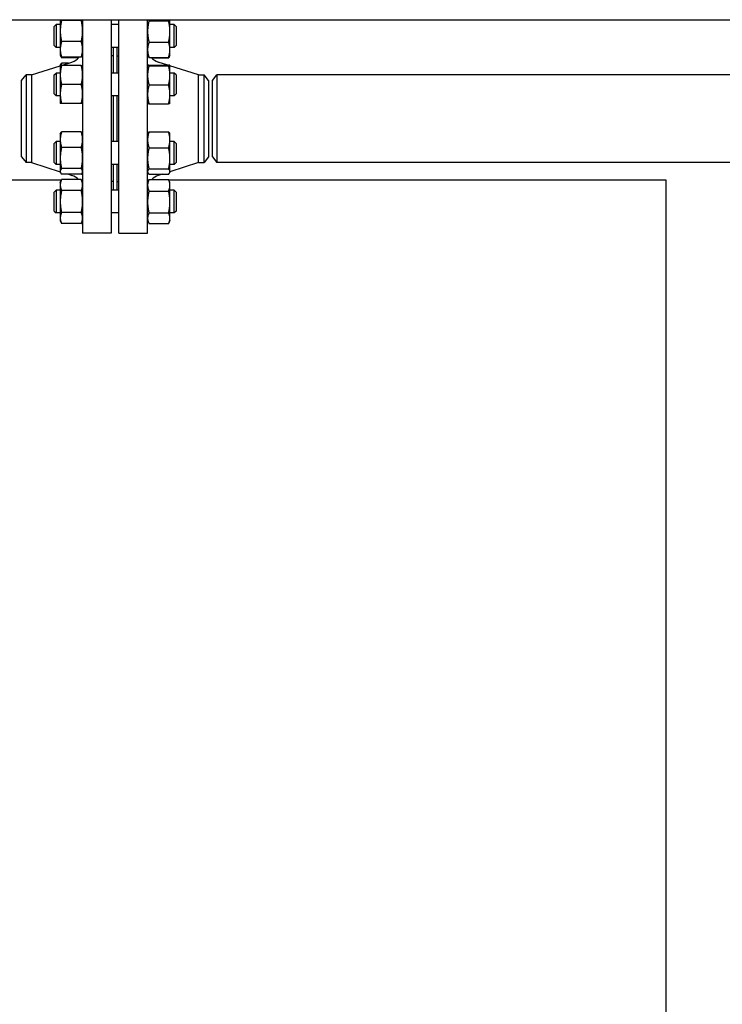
# Model space of a CAD drawing. Header units: inches. Extents: x 24 to 1128, y -69 to 748.
# Tile 658 of 663: x 668 to 691, y 658 to 690. Entities that reach past the tile are written whole.
import ezdxf

# ---------------------------------------------------------------- set-up
doc = ezdxf.new("R2010")
doc.units = ezdxf.units.IN
doc.header["$LTSCALE"] = 32
doc.header["$MEASUREMENT"] = 0
doc.layers.add('Visible (ANSI)', color=7, linetype='Continuous', lineweight=30)

msp = doc.modelspace()

# ---------------------------------------------------------------- linework, layer by layer
at = {"layer": 'Visible (ANSI)'}
for p, q in [((648.71813, 689.91853), (738.14856, 689.91853)), ((669.22563, 689.69724), (669.28813, 689.75974)), ((669.22563, 689.07224), (669.22563, 689.69724)), ((669.28813, 689.75974), (669.28813, 689.00974)), ((669.42663, 689.75974), (669.28813, 689.75974)), ((669.42663, 689.91853), (669.42663, 689.5465)), ((670.11555, 689.89505), (669.47172, 689.89505)), ((670.16063, 689.91853), (670.16063, 682.91853)), ((671.10063, 689.91853), (671.10063, 682.91853)), ((671.35063, 689.75974), (671.10063, 689.75974)), ((671.35063, 682.91853), (671.35063, 689.91853)), ((672.29063, 682.91853), (672.29063, 689.91853)), ((672.33572, 689.88281), (672.97955, 689.88281)), ((673.02463, 689.53214), (673.02463, 689.91853)), ((673.16313, 689.75974), (673.02463, 689.75974)), ((673.16313, 689.00974), (673.16313, 689.75974)), ((673.22563, 689.69724), (673.16313, 689.75974)), ((673.22563, 689.69724), (673.22563, 689.07224)), ((669.42663, 689.5465), (669.42663, 688.94279)), ((673.02463, 688.93244), (673.02463, 689.53214)), ((669.22563, 689.07224), (669.28813, 689.00974)), ((670.11555, 689.19795), (669.47172, 689.19795)), ((672.33572, 689.18148), (672.97955, 689.18148)), ((673.22563, 689.07224), (673.16313, 689.00974)), ((669.42663, 689.00974), (669.28813, 689.00974)), ((669.42663, 688.94279), (669.42663, 688.75974)), ((669.42663, 688.75974), (669.43691, 688.73769)), ((669.43691, 688.73769), (669.47172, 688.66305)), ((670.16063, 688.75974), (670.15035, 688.73769)), ((671.35063, 689.00974), (671.10063, 689.00974)), ((671.16063, 688.72853), (671.10063, 688.72853)), ((671.16063, 688.72853), (671.16063, 688.16862)), ((671.16563, 689.00974), (671.16563, 688.16862)), ((671.28563, 689.00974), (671.28563, 688.16862)), ((671.29063, 688.16862), (671.29063, 688.72853)), ((671.29063, 688.72853), (671.35063, 688.72853)), ((672.29063, 688.75974), (672.30293, 688.73337)), ((673.01234, 688.73337), (672.984, 688.67259)), ((673.02463, 688.75974), (673.01234, 688.73337)), ((673.16313, 689.00974), (673.02463, 689.00974)), ((673.02463, 688.75974), (673.02463, 688.93244)), ((668.4873, 688.10853), (669.42663, 688.40605)), ((669.42663, 688.41862), (669.43691, 688.44067)), ((669.42663, 688.41862), (669.42663, 688.10612)), ((669.46632, 688.41862), (669.81161, 688.52798)), ((670.11555, 688.68764), (669.47172, 688.68764)), ((670.02575, 688.66305), (669.47172, 688.66305)), ((669.69395, 688.49072), (669.47172, 688.49072)), ((670.11555, 688.41862), (669.47172, 688.41862)), ((671.16563, 688.60853), (671.16063, 688.60853)), ((671.29063, 688.60853), (671.28563, 688.60853)), ((672.29063, 688.41862), (672.29071, 688.41879)), ((672.33572, 688.68341), (672.97955, 688.68341)), ((672.33572, 688.427), (672.97955, 688.427)), ((672.33572, 688.40989), (672.97955, 688.40989)), ((672.42532, 688.66325), (672.97955, 688.66325)), ((672.95849, 688.427), (672.63966, 688.52798)), ((673.02463, 688.41862), (673.02455, 688.41879)), ((673.02463, 688.41844), (673.02463, 688.41862)), ((673.02463, 688.0932), (673.02463, 688.41844)), ((673.96397, 688.10853), (673.02463, 688.40605)), ((668.16063, 687.92103), (668.30451, 688.10853)), ((668.4873, 688.10853), (668.30451, 688.10853)), ((668.30451, 688.10853), (668.30451, 685.22853)), ((668.4873, 688.10853), (668.4873, 685.22853)), ((669.22563, 688.10612), (669.28813, 688.16862)), ((669.22563, 687.48112), (669.22563, 688.10612)), ((669.28813, 688.16862), (669.28813, 687.41862)), ((669.42663, 688.16862), (669.28813, 688.16862)), ((669.42663, 688.10612), (669.42663, 687.48112)), ((671.35063, 688.16862), (671.10063, 688.16862)), ((673.16313, 688.16862), (673.02463, 688.16862)), ((673.02463, 687.46838), (673.02463, 688.0932)), ((673.16313, 687.41862), (673.16313, 688.16862)), ((673.22563, 688.10612), (673.16313, 688.16862)), ((673.22563, 688.10612), (673.22563, 687.48112)), ((673.96397, 685.22853), (673.96397, 688.10853)), ((673.96397, 688.10853), (674.14676, 688.10853)), ((674.14676, 685.22853), (674.14676, 688.10853)), ((674.29063, 687.92103), (674.14676, 688.10853)), ((674.41563, 687.91853), (674.55951, 688.10603)), ((674.55951, 688.10603), (674.55951, 685.23103)), ((738.15563, 688.10603), (674.55951, 688.10603)), ((668.16063, 685.41603), (668.16063, 687.92103)), ((670.11555, 687.79362), (669.47172, 687.79362)), ((672.33572, 687.77651), (672.97955, 687.77651)), ((674.29063, 687.92103), (674.29063, 685.41603)), ((674.41563, 685.41853), (674.41563, 687.91853)), ((669.22563, 687.48112), (669.28813, 687.41862)), ((669.42663, 687.41862), (669.28813, 687.41862)), ((669.42663, 687.48112), (669.42663, 687.16862)), ((671.35063, 687.41862), (671.10063, 687.41862)), ((671.16063, 687.41862), (671.16063, 685.91844)), ((671.16563, 687.41862), (671.16563, 685.91844)), ((671.28563, 687.41862), (671.28563, 685.91844)), ((671.29063, 685.91844), (671.29063, 687.41862)), ((673.02463, 687.16862), (673.02463, 687.46838)), ((673.16313, 687.41862), (673.02463, 687.41862)), ((673.22563, 687.48112), (673.16313, 687.41862)), ((670.11555, 687.16862), (669.47172, 687.16862)), ((672.29063, 687.16862), (672.29071, 687.16844)), ((672.33572, 687.16024), (672.97955, 687.16024)), ((673.02463, 687.16862), (673.02455, 687.16844)), ((669.42663, 686.16844), (669.43691, 686.19049)), ((669.42663, 686.16844), (669.42663, 685.98538)), ((670.11555, 686.24054), (669.47172, 686.24054)), ((670.16063, 686.16844), (670.15035, 686.19049)), ((672.29063, 686.16844), (672.29909, 686.18658)), ((672.33572, 686.23591), (672.97955, 686.23591)), ((673.02463, 686.16844), (673.01617, 686.18658)), ((673.02463, 685.97478), (673.02463, 686.16844)), ((669.22563, 685.85594), (669.28813, 685.91844)), ((669.22563, 685.23094), (669.22563, 685.85594)), ((669.28813, 685.91844), (669.28813, 685.16844)), ((669.42663, 685.91844), (669.28813, 685.91844)), ((669.42663, 685.98538), (669.42663, 685.38168)), ((671.35063, 685.91844), (671.10063, 685.91844)), ((673.02463, 685.36742), (673.02463, 685.97478)), ((673.16313, 685.91844), (673.02463, 685.91844)), ((673.16313, 685.16844), (673.16313, 685.91844)), ((673.22563, 685.85594), (673.16313, 685.91844)), ((673.22563, 685.85594), (673.22563, 685.23094)), ((670.11555, 685.73023), (669.47172, 685.73023)), ((672.33572, 685.71365), (672.97955, 685.71365)), ((668.16063, 685.41603), (668.30451, 685.22853)), ((668.4873, 685.22853), (668.30451, 685.22853)), ((668.4873, 685.22853), (669.42663, 684.93101)), ((669.22563, 685.23094), (669.28813, 685.16844)), ((669.42663, 685.16844), (669.28813, 685.16844)), ((669.42663, 685.38168), (669.42663, 684.93974)), ((671.35063, 685.16844), (671.10063, 685.16844)), ((671.16063, 685.16844), (671.16063, 684.60853)), ((671.16563, 685.16844), (671.16563, 684.32732)), ((671.28563, 685.16844), (671.28563, 684.32732)), ((671.29063, 684.60853), (671.29063, 685.16844)), ((673.02463, 684.93607), (673.02463, 685.36742)), ((673.96397, 685.22853), (673.02463, 684.93101)), ((673.16313, 685.16844), (673.02463, 685.16844)), ((673.22563, 685.23094), (673.16313, 685.16844)), ((673.96397, 685.22853), (674.14676, 685.22853)), ((674.29063, 685.41603), (674.14676, 685.22853)), ((674.41563, 685.41853), (674.55951, 685.23103)), ((738.15563, 685.23103), (674.55951, 685.23103)), ((669.42663, 684.93974), (669.42663, 684.91844)), ((669.42663, 684.91844), (669.43691, 684.89639)), ((670.11555, 685.03313), (669.47172, 685.03313)), ((670.11555, 684.84634), (669.47172, 684.84634)), ((669.69395, 684.84634), (669.81161, 684.80908)), ((670.16063, 684.91844), (670.15035, 684.89639)), ((672.29063, 684.91844), (672.29909, 684.9003)), ((672.33572, 685.02118), (672.97955, 685.02118)), ((672.33572, 684.85097), (672.97955, 684.85097)), ((672.77191, 684.85097), (672.63966, 684.80908)), ((673.02463, 684.91844), (673.01617, 684.9003)), ((673.02463, 684.91844), (673.02463, 684.93607)), ((660.04046, 684.66853), (669.46916, 684.66853)), ((669.42663, 684.57732), (669.47172, 684.67401)), ((669.42663, 684.57732), (669.42663, 684.49359)), ((669.42663, 684.49359), (669.42663, 683.95232)), ((670.11555, 684.67401), (669.47172, 684.67401)), ((670.16063, 684.57732), (670.11555, 684.67401)), ((671.16063, 684.60853), (671.10063, 684.60853)), ((671.16563, 684.72853), (671.16063, 684.72853)), ((671.16063, 684.66853), (671.16563, 684.66853)), ((671.29063, 684.72853), (671.28563, 684.72853)), ((671.28563, 684.66853), (671.29063, 684.66853)), ((671.29063, 684.60853), (671.35063, 684.60853)), ((672.29063, 684.57732), (672.33127, 684.66447)), ((672.33572, 684.67381), (672.97955, 684.67381)), ((672.98208, 684.66853), (689.28063, 684.66853)), ((673.02463, 684.57732), (672.984, 684.66447)), ((673.02463, 684.48603), (673.02463, 684.57732)), ((689.28063, 684.66853), (689.28063, 552.66853)), ((669.22563, 684.26482), (669.28813, 684.32732)), ((669.22563, 683.63982), (669.22563, 684.26482)), ((669.28813, 684.32732), (669.28813, 683.57732)), ((669.42663, 684.32732), (669.28813, 684.32732)), ((670.11555, 684.31317), (669.47172, 684.31317)), ((671.35063, 684.32732), (671.10063, 684.32732)), ((672.33572, 684.29825), (672.97955, 684.29825)), ((673.02463, 683.93751), (673.02463, 684.48603)), ((673.16313, 684.32732), (673.02463, 684.32732)), ((673.16313, 683.57732), (673.16313, 684.32732)), ((673.22563, 684.26482), (673.16313, 684.32732)), ((673.22563, 684.26482), (673.22563, 683.63982)), ((669.42663, 683.95232), (669.42663, 683.41106)), ((673.02463, 683.4038), (673.02463, 683.93751)), ((669.22563, 683.63982), (669.28813, 683.57732)), ((669.42663, 683.57732), (669.28813, 683.57732)), ((670.11555, 683.59148), (669.47172, 683.59148)), ((671.35063, 683.57732), (671.10063, 683.57732)), ((672.33572, 683.57677), (672.97955, 683.57677)), ((673.16313, 683.57732), (673.02463, 683.57732)), ((673.22563, 683.63982), (673.16313, 683.57732)), ((669.42663, 683.41106), (669.42663, 683.32732)), ((669.42663, 683.32732), (669.47172, 683.23064)), ((670.11555, 683.23064), (669.47172, 683.23064)), ((670.16063, 683.32732), (670.11555, 683.23064)), ((672.29063, 683.32732), (672.33127, 683.24018)), ((672.33572, 683.23084), (672.97955, 683.23084)), ((673.02463, 683.32732), (672.984, 683.24018)), ((673.02463, 683.32732), (673.02463, 683.4038)), ((671.10063, 682.91853), (670.16063, 682.91853)), ((671.35063, 682.91853), (672.29063, 682.91853))]:
    msp.add_line(p, q, dxfattribs=at)
for centre, start, end in [((669.66063, 689.00464), 287.574716, 320.653371), ((672.79063, 689.00464), 219.976457, 252.425284), ((669.66063, 684.33242), 43.093605, 72.425284), ((672.79063, 684.33242), 107.574716, 136.9382)]:
    msp.add_arc(centre, 0.5, start, end, dxfattribs=at)
for points, weights in [([(669.47172, 689.89505), (669.42663, 689.70826), (669.42663, 689.5465)], [1, 1.0379548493, 1]), ([(669.45269, 689.91853), (669.46083, 689.90713), (669.47172, 689.89505)], [1.01363369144, 1.00890715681, 1]), ([(670.11555, 689.89505), (670.12643, 689.90713), (670.13458, 689.91853)], [1, 1.00890715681, 1.01363369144]), ([(670.16063, 689.5465), (670.16063, 689.70826), (670.11555, 689.89505)], [1, 1.0379548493, 1]), ([(672.33572, 689.88281), (672.29063, 689.69489), (672.29063, 689.53214)], [1, 1.0379548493, 1]), ([(672.31039, 689.91853), (672.32035, 689.90137), (672.33572, 689.88281)], [1.01684658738, 1.0126183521, 1]), ([(672.97955, 689.88281), (672.99491, 689.90137), (673.00487, 689.91853)], [1, 1.0126183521, 1.01684658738]), ([(673.02463, 689.53214), (673.02463, 689.69489), (672.97955, 689.88281)], [1, 1.0379548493, 1]), ([(669.42663, 689.5465), (669.42663, 689.38474), (669.47172, 689.19795)], [1, 1.0379548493, 1]), ([(670.11555, 689.19795), (670.16063, 689.38474), (670.16063, 689.5465)], [1, 1.0379548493, 1]), ([(672.29063, 689.53214), (672.29063, 689.3694), (672.33572, 689.18148)], [1, 1.0379548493, 1]), ([(672.97955, 689.18148), (673.02463, 689.3694), (673.02463, 689.53214)], [1, 1.0379548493, 1]), ([(669.47172, 689.19795), (669.42663, 689.06121), (669.42663, 688.94279)], [1, 1.0379548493, 1]), ([(670.16063, 688.94279), (670.16063, 689.06121), (670.11555, 689.19795)], [1, 1.0379548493, 1]), ([(672.33572, 689.18148), (672.29063, 689.04802), (672.29063, 688.93244)], [1, 1.0379548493, 1]), ([(673.02463, 688.93244), (673.02463, 689.04802), (672.97955, 689.18148)], [1, 1.0379548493, 1]), ([(669.42663, 688.94279), (669.42663, 688.82438), (669.47172, 688.68764)], [1, 1.0379548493, 1]), ([(669.47172, 688.68764), (669.44795, 688.71403), (669.43691, 688.73769)], [1, 1.01965956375, 1.01895290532]), ([(669.45065, 688.71403), (669.45945, 688.68936), (669.47172, 688.66305)], [1.01477953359, 1.01005189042, 1]), ([(670.11555, 688.68764), (670.16063, 688.82438), (670.16063, 688.94279)], [1, 1.0379548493, 1]), ([(670.15035, 688.73769), (670.13932, 688.71403), (670.11555, 688.68764)], [1.01895290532, 1.01965956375, 1]), ([(672.29063, 688.93244), (672.29063, 688.81687), (672.33572, 688.68341)], [1, 1.0379548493, 1]), ([(672.33572, 688.68341), (672.31398, 688.70967), (672.30293, 688.73337)], [1, 1.01794778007, 1.01892155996]), ([(672.97955, 688.68341), (673.02463, 688.81687), (673.02463, 688.93244)], [1, 1.0379548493, 1]), ([(673.01234, 688.73337), (673.00129, 688.70967), (672.97955, 688.68341)], [1.01892155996, 1.01794778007, 1]), ([(672.97955, 688.66325), (672.99182, 688.68848), (673.00062, 688.71212)], [1, 1.01005189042, 1.01477953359]), ([(669.42663, 688.41862), (669.42663, 688.41862), (669.47172, 688.41862)], [1, 1.0379548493, 1]), ([(669.47172, 688.41862), (669.42663, 688.25115), (669.42663, 688.10612)], [1, 1.0379548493, 1]), ([(669.43691, 688.44067), (669.44795, 688.46433), (669.47172, 688.49072)], [1.01895290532, 1.01965956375, 1]), ([(669.47172, 688.49072), (669.45945, 688.4535), (669.45065, 688.41862)], [1, 1.01005189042, 1.01477953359]), ([(670.16063, 688.10612), (670.16063, 688.25115), (670.11555, 688.41862)], [1, 1.0379548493, 1]), ([(670.11555, 688.41862), (670.16063, 688.41862), (670.16063, 688.41862)], [1, 1.0379548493, 1]), ([(672.33572, 688.427), (672.29063, 688.42241), (672.29063, 688.41844)], [1, 1.0379548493, 1]), ([(672.29063, 688.41844), (672.29063, 688.41447), (672.33572, 688.40989)], [1, 1.0379548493, 1]), ([(672.33572, 688.40989), (672.29063, 688.24018), (672.29063, 688.0932)], [1, 1.0379548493, 1]), ([(673.02463, 688.41844), (673.02463, 688.42241), (672.97955, 688.427)], [1, 1.0379548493, 1]), ([(672.97955, 688.40989), (673.02463, 688.41447), (673.02463, 688.41844)], [1, 1.0379548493, 1]), ([(673.02463, 688.0932), (673.02463, 688.24018), (672.97955, 688.40989)], [1, 1.0379548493, 1]), ([(669.42663, 688.10612), (669.42663, 687.96109), (669.47172, 687.79362)], [1, 1.0379548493, 1]), ([(670.11555, 687.79362), (670.16063, 687.96109), (670.16063, 688.10612)], [1, 1.0379548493, 1]), ([(672.29063, 688.0932), (672.29063, 687.94623), (672.33572, 687.77651)], [1, 1.0379548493, 1]), ([(672.97955, 687.77651), (673.02463, 687.94623), (673.02463, 688.0932)], [1, 1.0379548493, 1]), ([(669.47172, 687.79362), (669.42663, 687.62615), (669.42663, 687.48112)], [1, 1.0379548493, 1]), ([(670.16063, 687.48112), (670.16063, 687.62615), (670.11555, 687.79362)], [1, 1.0379548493, 1]), ([(672.33572, 687.77651), (672.29063, 687.61138), (672.29063, 687.46838)], [1, 1.0379548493, 1]), ([(673.02463, 687.46838), (673.02463, 687.61138), (672.97955, 687.77651)], [1, 1.0379548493, 1]), ([(669.42663, 687.48112), (669.42663, 687.33609), (669.47172, 687.16862)], [1, 1.0379548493, 1]), ([(670.11555, 687.16862), (670.16063, 687.33609), (670.16063, 687.48112)], [1, 1.0379548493, 1]), ([(672.29063, 687.46838), (672.29063, 687.32537), (672.33572, 687.16024)], [1, 1.0379548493, 1]), ([(672.97955, 687.16024), (673.02463, 687.32537), (673.02463, 687.46838)], [1, 1.0379548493, 1]), ([(669.47172, 687.16862), (669.42663, 687.16862), (669.42663, 687.16862)], [1, 1.0379548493, 1]), ([(670.16063, 687.16862), (670.16063, 687.16862), (670.11555, 687.16862)], [1, 1.0379548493, 1]), ([(672.33572, 687.16024), (672.29249, 687.16464), (672.29071, 687.16844)], [1, 1.03633477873, 1.00310183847]), ([(673.02455, 687.16844), (673.02278, 687.16464), (672.97955, 687.16024)], [1.00310183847, 1.03633477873, 1]), ([(669.47172, 686.24054), (669.42663, 686.1038), (669.42663, 685.98538)], [1, 1.0379548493, 1]), ([(669.43691, 686.19049), (669.44795, 686.21415), (669.47172, 686.24054)], [1.01895290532, 1.01965956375, 1]), ([(670.16063, 685.98538), (670.16063, 686.1038), (670.11555, 686.24054)], [1, 1.0379548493, 1]), ([(670.11555, 686.24054), (670.13932, 686.21415), (670.15035, 686.19049)], [1, 1.01965956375, 1.01895290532]), ([(672.33572, 686.23591), (672.29063, 686.09598), (672.29063, 685.97478)], [1, 1.0379548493, 1]), ([(672.29909, 686.18658), (672.30993, 686.20983), (672.33572, 686.23591)], [1.01867822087, 1.02136030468, 1]), ([(672.97955, 686.23591), (673.00533, 686.20983), (673.01617, 686.18658)], [1, 1.02136030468, 1.01867822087]), ([(673.02463, 685.97478), (673.02463, 686.09598), (672.97955, 686.23591)], [1, 1.0379548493, 1]), ([(669.42663, 685.98538), (669.42663, 685.86696), (669.47172, 685.73023)], [1, 1.0379548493, 1]), ([(670.11555, 685.73023), (670.16063, 685.86696), (670.16063, 685.98538)], [1, 1.0379548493, 1]), ([(672.29063, 685.97478), (672.29063, 685.85359), (672.33572, 685.71365)], [1, 1.0379548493, 1]), ([(672.97955, 685.71365), (673.02463, 685.85359), (673.02463, 685.97478)], [1, 1.0379548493, 1]), ([(669.47172, 685.73023), (669.42663, 685.54344), (669.42663, 685.38168)], [1, 1.0379548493, 1]), ([(670.16063, 685.38168), (670.16063, 685.54344), (670.11555, 685.73023)], [1, 1.0379548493, 1]), ([(672.33572, 685.71365), (672.29063, 685.5281), (672.29063, 685.36742)], [1, 1.0379548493, 1]), ([(673.02463, 685.36742), (673.02463, 685.5281), (672.97955, 685.71365)], [1, 1.0379548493, 1]), ([(669.42663, 685.38168), (669.42663, 685.21992), (669.47172, 685.03313)], [1, 1.0379548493, 1]), ([(670.11555, 685.03313), (670.16063, 685.21992), (670.16063, 685.38168)], [1, 1.0379548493, 1]), ([(672.29063, 685.36742), (672.29063, 685.20673), (672.33572, 685.02118)], [1, 1.0379548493, 1]), ([(672.97955, 685.02118), (673.02463, 685.20673), (673.02463, 685.36742)], [1, 1.0379548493, 1]), ([(669.47172, 685.03313), (669.42663, 684.98308), (669.42663, 684.93974)], [1, 1.0379548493, 1]), ([(669.42663, 684.93974), (669.42663, 684.89639), (669.47172, 684.84634)], [1, 1.0379548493, 1]), ([(670.16063, 684.93974), (670.16063, 684.98308), (670.11555, 685.03313)], [1, 1.0379548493, 1]), ([(670.11555, 684.84634), (670.16063, 684.89639), (670.16063, 684.93974)], [1, 1.0379548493, 1]), ([(672.33572, 685.02118), (672.29063, 684.97557), (672.29063, 684.93607)], [1, 1.0379548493, 1]), ([(672.29063, 684.93607), (672.29063, 684.89657), (672.33572, 684.85097)], [1, 1.0379548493, 1]), ([(673.02463, 684.93607), (673.02463, 684.97557), (672.97955, 685.02118)], [1, 1.0379548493, 1]), ([(672.97955, 684.85097), (673.02463, 684.89657), (673.02463, 684.93607)], [1, 1.0379548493, 1]), ([(669.47172, 684.67401), (669.42663, 684.57732), (669.42663, 684.49359)], [1, 1.0379548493, 1]), ([(669.42663, 684.49359), (669.42663, 684.40986), (669.47172, 684.31317)], [1, 1.0379548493, 1]), ([(670.16063, 684.49359), (670.16063, 684.57732), (670.11555, 684.67401)], [1, 1.0379548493, 1]), ([(670.11555, 684.31317), (670.16063, 684.40986), (670.16063, 684.49359)], [1, 1.0379548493, 1]), ([(672.33572, 684.67381), (672.29063, 684.57318), (672.29063, 684.48603)], [1, 1.0379548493, 1]), ([(672.33127, 684.66447), (672.33343, 684.66911), (672.33572, 684.67381)], [1.00353485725, 1.0018584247, 1]), ([(673.02463, 684.48603), (673.02463, 684.57318), (672.97955, 684.67381)], [1, 1.0379548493, 1]), ([(672.97955, 684.67381), (672.98183, 684.66911), (672.984, 684.66447)], [1, 1.0018584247, 1.00353485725]), ([(669.47172, 684.31317), (669.42663, 684.11979), (669.42663, 683.95232)], [1, 1.0379548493, 1]), ([(670.16063, 683.95232), (670.16063, 684.11979), (670.11555, 684.31317)], [1, 1.0379548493, 1]), ([(672.29063, 684.48603), (672.29063, 684.39888), (672.33572, 684.29825)], [1, 1.0379548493, 1]), ([(672.33572, 684.29825), (672.29063, 684.10493), (672.29063, 683.93751)], [1, 1.0379548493, 1]), ([(672.97955, 684.29825), (673.02463, 684.39888), (673.02463, 684.48603)], [1, 1.0379548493, 1]), ([(673.02463, 683.93751), (673.02463, 684.10493), (672.97955, 684.29825)], [1, 1.0379548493, 1]), ([(669.42663, 683.95232), (669.42663, 683.78486), (669.47172, 683.59148)], [1, 1.0379548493, 1]), ([(670.11555, 683.59148), (670.16063, 683.78486), (670.16063, 683.95232)], [1, 1.0379548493, 1]), ([(672.29063, 683.93751), (672.29063, 683.77009), (672.33572, 683.57677)], [1, 1.0379548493, 1]), ([(672.97955, 683.57677), (673.02463, 683.77009), (673.02463, 683.93751)], [1, 1.0379548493, 1]), ([(669.47172, 683.59148), (669.42663, 683.49479), (669.42663, 683.41106)], [1, 1.0379548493, 1]), ([(670.16063, 683.41106), (670.16063, 683.49479), (670.11555, 683.59148)], [1, 1.0379548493, 1]), ([(672.33572, 683.57677), (672.29063, 683.48408), (672.29063, 683.4038)], [1, 1.0379548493, 1]), ([(673.02463, 683.4038), (673.02463, 683.48408), (672.97955, 683.57677)], [1, 1.0379548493, 1]), ([(669.42663, 683.41106), (669.42663, 683.32732), (669.47172, 683.23064)], [1, 1.0379548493, 1]), ([(670.11555, 683.23064), (670.16063, 683.32732), (670.16063, 683.41106)], [1, 1.0379548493, 1]), ([(672.29063, 683.4038), (672.29063, 683.32353), (672.33572, 683.23084)], [1, 1.0379548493, 1]), ([(672.97955, 683.23084), (673.02463, 683.32353), (673.02463, 683.4038)], [1, 1.0379548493, 1])]:
    msp.add_rational_spline(points, weights, degree=2, dxfattribs=at)

doc.saveas('drawing.dxf')
